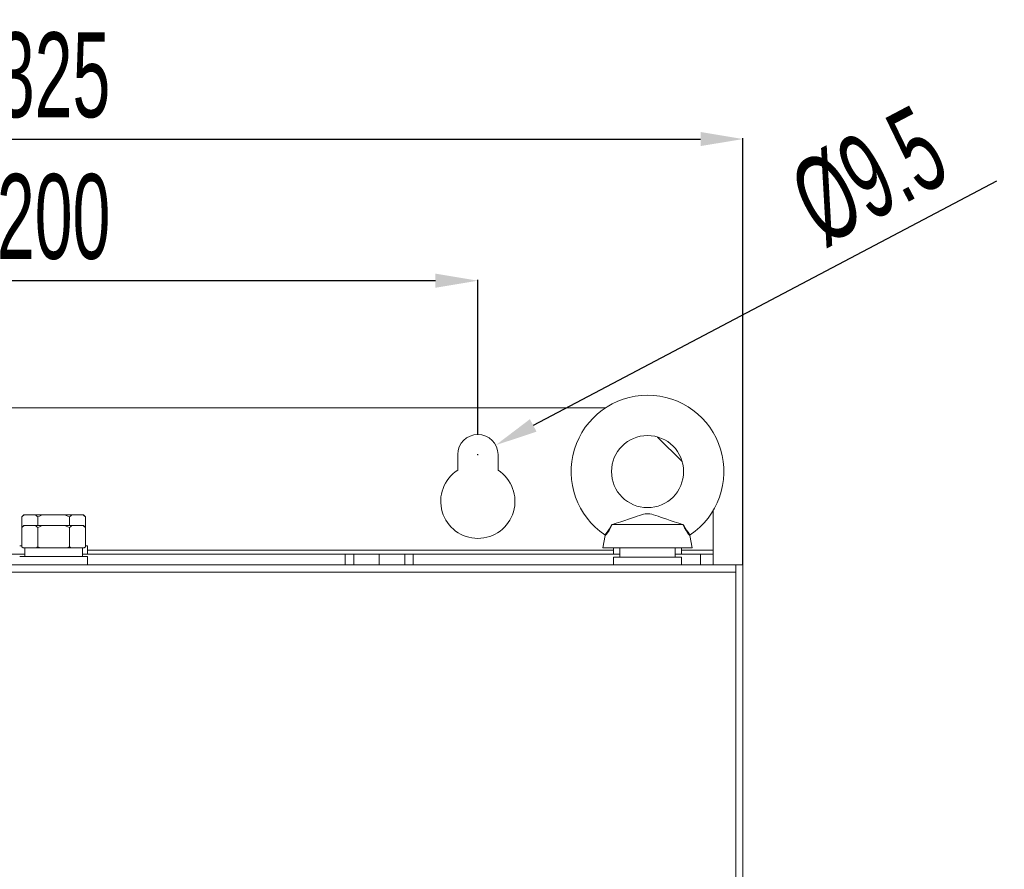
# Model space of a CAD drawing. Header units: millimetres. Extents: x -473 to 23648, y -382 to 1866.
# Tile 560 of 607: x 19762 to 19994, y 791 to 991. Entities that reach past the tile are written whole.
import ezdxf

# ---------------------------------------------------------------- set-up
doc = ezdxf.new("R2010")
doc.units = ezdxf.units.MM
doc.header["$LTSCALE"] = 80
doc.header["$PDMODE"] = 3
doc.header["$PDSIZE"] = 0.3
doc.layers.get('0').update_dxf_attribs({"linetype": 'CONTINUOUS'})
doc.layers.get('DEFPOINTS').update_dxf_attribs({"linetype": 'CONTINUOUS'})
doc.styles.get("Standard").update_dxf_attribs({"font": 'technic_.ttf', "width": 0.7})
doc.dimstyles.get("Standard").update_dxf_attribs({"dimtxt": 3, "dimasz": 3, "dimexe": 0.18, "dimexo": 0.0625, "dimgap": 0.09, "dimtad": 1, "dimdsep": 46, "dimtxsty": 'STANDARD', "dimcen": 0.09, "dimadec": 0, "dimazin": 0, "dimtol": 1, "dimtp": 0.01, "dimtm": 0.01, "dimtfac": 1, "dimtofl": 0, "dimtmove": 0, "dimatfit": 3, "dimfxl": 1, "dimtolj": 1, "dimarcsym": 0})

# ---------------------------------------------------------------- blocks, each defined once
blk = doc.blocks.new('*D144')
at = {"color": 0, "lineweight": -2, "transparency": 16777216}
for p, q in [((19607.77, 862.8), (19607.77, 963.29)), ((19932.77, 862.8), (19932.77, 963.29)), ((19617.77, 963.11), (19922.77, 963.11))]:
    blk.add_line(p, q, dxfattribs=at)
at = {"color": 0, "lineweight": 0, "transparency": 16777216}
for points in [[(19617.77, 964.78), (19617.77, 961.45), (19607.77, 963.11)], [(19922.77, 961.45), (19922.77, 964.78), (19932.77, 963.11)]]:
    blk.add_solid(points, dxfattribs=at)
at = {"layer": 'DEFPOINTS', "color": 0, "lineweight": 0, "transparency": 16777216}
for p in [(19932.77, 963.11), (19607.77, 862.74), (19932.77, 862.74)]:
    blk.add_point(p, dxfattribs=at)
at = {"color": 0, "lineweight": 0, "transparency": 16777216, "insert": (19770.27, 978.11), "char_height": 20, "attachment_point": 5}
blk.add_mtext('\\A1;325', dxfattribs=at)
blk = doc.blocks.new('*D145')
at = {"color": 0, "lineweight": -2, "transparency": 16777216}
for p, q in [((19670.27, 893.55), (19670.27, 929.91)), ((19860.27, 929.73), (19680.27, 929.73)), ((19870.27, 893.55), (19870.27, 929.91))]:
    blk.add_line(p, q, dxfattribs=at)
at = {"color": 0, "lineweight": 0, "transparency": 16777216}
for points in [[(19680.27, 931.39), (19680.27, 928.06), (19670.27, 929.73)], [(19860.27, 928.06), (19860.27, 931.39), (19870.27, 929.73)]]:
    blk.add_solid(points, dxfattribs=at)
at = {"layer": 'DEFPOINTS', "color": 0, "lineweight": 0, "transparency": 16777216}
for p in [(19670.27, 929.73), (19670.27, 893.49), (19870.27, 893.49)]:
    blk.add_point(p, dxfattribs=at)
at = {"color": 0, "lineweight": 0, "transparency": 16777216, "insert": (19770.27, 944.73), "char_height": 20, "attachment_point": 5}
blk.add_mtext('\\A1;200', dxfattribs=at)
blk = doc.blocks.new('*D147')
at = {"color": 0, "lineweight": -2, "transparency": 16777216}
for p, q in [((19992.54, 953.18), (19883.32, 895.62)), ((19870.18, 888.74), (19870.36, 888.74)), ((19870.27, 888.65), (19870.27, 888.83))]:
    blk.add_line(p, q, dxfattribs=at)
at = {"color": 0, "lineweight": 0, "transparency": 16777216}
blk.add_solid([(19882.54, 897.09), (19884.1, 894.14), (19874.47, 890.96)], dxfattribs=at)
at = {"layer": 'DEFPOINTS', "color": 0, "lineweight": 0, "transparency": 16777216}
for p in [(19874.47, 890.96), (19866.07, 886.53)]:
    blk.add_point(p, dxfattribs=at)
at = {"color": 0, "lineweight": 0, "transparency": 16777216, "insert": (19962.54, 954.33), "char_height": 20, "attachment_point": 5, "rotation": 27.7916}
blk.add_mtext('\\A1;%%c9.5', dxfattribs=at)

msp = doc.modelspace()

# ---------------------------------------------------------------- linework, layer by layer
at = {"linetype": 'Continuous', "lineweight": 0}
for p, q in [((19900.348, 899.741), (19640.192, 899.741)), ((19918.402, 887.109), (19912.639, 892.873)), ((19865.52, 885.09), (19865.52, 888.741)), ((19875.02, 888.741), (19875.02, 885.09)), ((19925.77, 865.241), (19925.77, 875.664)), ((19762.765, 874.041), (19763.265, 874.541)), ((19762.765, 874.041), (19762.765, 867.041)), ((19763.15, 874.395), (19763.335, 874.541)), ((19763.265, 874.541), (19777.276, 874.541)), ((19766.518, 874.041), (19766.518, 872.041)), ((19774.023, 874.041), (19774.023, 872.041)), ((19777.776, 874.041), (19777.276, 874.541)), ((19777.776, 874.041), (19777.776, 867.041)), ((19762.765, 871.541), (19763.265, 872.041)), ((19763.15, 871.895), (19763.335, 872.041)), ((19763.265, 872.041), (19777.276, 872.041)), ((19766.518, 871.541), (19766.518, 867.041)), ((19774.023, 871.541), (19774.023, 867.041)), ((19777.776, 871.541), (19777.276, 872.041)), ((19918.587, 872.241), (19901.954, 872.241)), ((19899.72, 866.741), (19900.299, 869.636)), ((19920.82, 866.741), (19920.241, 869.636)), ((19762.271, 867.241), (19762.765, 867.241)), ((19763.065, 866.741), (19762.765, 867.041)), ((19762.981, 866.834), (19763.086, 866.741)), ((19763.065, 866.741), (19777.476, 866.741)), ((19763.45, 864.741), (19763.45, 866.741)), ((19777.09, 864.741), (19777.09, 866.741)), ((19777.476, 866.741), (19777.776, 867.041)), ((19778.27, 867.241), (19777.776, 867.241)), ((19778.27, 865.241), (19778.27, 867.241)), ((19902.27, 866.241), (19778.27, 866.241)), ((19920.82, 866.741), (19899.72, 866.741)), ((19902.27, 865.241), (19902.27, 866.741)), ((19903.73, 864.541), (19903.73, 866.741)), ((19916.791, 866.741), (19916.787, 866.57)), ((19918.27, 865.241), (19918.27, 866.741)), ((19925.77, 866.241), (19918.27, 866.241)), ((19699.52, 865.241), (19763.45, 865.241)), ((19762.271, 864.741), (19778.27, 864.741)), ((19777.09, 865.241), (19841.02, 865.241)), ((19778.27, 862.741), (19778.27, 864.741)), ((19839.02, 862.741), (19839.02, 865.241)), ((19841.02, 862.741), (19841.02, 865.241)), ((19853.02, 865.241), (19841.02, 865.241)), ((19847.02, 865.241), (19847.02, 862.741)), ((19853.02, 862.741), (19853.02, 865.241)), ((19853.02, 865.241), (19903.73, 865.241)), ((19855.02, 862.741), (19855.02, 865.241)), ((19902.27, 862.741), (19902.27, 864.541)), ((19902.27, 864.541), (19918.27, 864.541)), ((19916.808, 865.241), (19922.77, 865.241)), ((19918.27, 862.741), (19918.27, 864.541)), ((19922.77, 865.241), (19922.77, 862.741)), ((19922.77, 865.241), (19925.77, 865.241)), ((19925.77, 865.241), (19925.77, 862.741)), ((19607.77, 862.741), (19932.77, 862.741)), ((19931.07, 242.741), (19931.07, 862.741)), ((19932.77, 242.741), (19932.77, 862.741)), ((19931.07, 861.041), (19609.47, 861.041))]:
    msp.add_line(p, q, dxfattribs=at)
for points in [[(19762.765, 874.041), (19762.961, 874.229), (19763.15, 874.395)], [(19765.948, 874.541), (19766.133, 874.395), (19766.322, 874.229), (19766.518, 874.041)], [(19766.518, 874.041), (19766.909, 874.229), (19767.288, 874.395), (19767.657, 874.541)], [(19772.883, 874.541), (19773.253, 874.395), (19773.632, 874.229), (19774.023, 874.041)], [(19774.023, 874.041), (19774.219, 874.229), (19774.408, 874.395), (19774.593, 874.541)], [(19777.206, 874.541), (19777.391, 874.395), (19777.581, 874.229), (19777.776, 874.041)], [(19901.796, 872.207), (19902.904, 872.555), (19903.966, 872.901), (19904.918, 873.221), (19905.761, 873.512), (19906.512, 873.775), (19907.183, 874.012), (19907.788, 874.222), (19908.335, 874.404), (19908.831, 874.556), (19909.284, 874.674), (19909.699, 874.753), (19910.084, 874.793), (19910.457, 874.793), (19910.841, 874.754), (19911.255, 874.674), (19911.708, 874.556), (19912.205, 874.404), (19912.753, 874.222), (19913.359, 874.011), (19914.031, 873.774), (19914.781, 873.511), (19915.623, 873.221), (19916.572, 872.902), (19917.634, 872.556), (19918.745, 872.207)], [(19762.765, 871.541), (19762.961, 871.729), (19763.15, 871.895)], [(19765.948, 872.041), (19766.133, 871.895), (19766.322, 871.729), (19766.518, 871.541)], [(19766.518, 871.541), (19766.909, 871.729), (19767.288, 871.895), (19767.657, 872.041)], [(19772.883, 872.041), (19773.253, 871.895), (19773.632, 871.729), (19774.023, 871.541)], [(19774.023, 871.541), (19774.219, 871.729), (19774.408, 871.895), (19774.593, 872.041)], [(19777.206, 872.041), (19777.391, 871.895), (19777.581, 871.729), (19777.776, 871.541)], [(19900.232, 869.8), (19900.29, 869.871), (19900.462, 870.084), (19900.73, 870.437), (19901.068, 870.922), (19901.437, 871.519), (19901.796, 872.207)], [(19900.299, 869.636), (19900.362, 869.713), (19900.544, 869.943), (19900.829, 870.325), (19901.188, 870.85), (19901.577, 871.497), (19901.954, 872.241)], [(19901.954, 872.241), (19901.916, 872.237), (19901.863, 872.226), (19901.796, 872.207)], [(19918.587, 872.241), (19918.963, 871.497), (19919.353, 870.85), (19919.712, 870.325), (19919.997, 869.943), (19920.179, 869.713), (19920.241, 869.636)], [(19918.587, 872.241), (19918.624, 872.237), (19918.678, 872.226), (19918.745, 872.207)], [(19918.745, 872.207), (19919.104, 871.519), (19919.472, 870.922), (19919.811, 870.437), (19920.079, 870.084), (19920.25, 869.871), (19920.309, 869.8)], [(19900.232, 869.8), (19900.262, 869.774), (19900.295, 869.717), (19900.302, 869.652), (19900.299, 869.636)], [(19920.241, 869.636), (19920.239, 869.652), (19920.246, 869.717), (19920.279, 869.774), (19920.309, 869.8)], [(19762.765, 867.041), (19762.874, 866.934), (19762.981, 866.834)], [(19766.196, 866.741), (19766.301, 866.835), (19766.409, 866.934), (19766.518, 867.041)], [(19766.518, 867.041), (19766.736, 866.934), (19766.95, 866.834), (19767.161, 866.741)], [(19773.38, 866.741), (19773.591, 866.835), (19773.805, 866.934), (19774.023, 867.041)], [(19774.023, 867.041), (19774.132, 866.934), (19774.239, 866.834), (19774.345, 866.741)], [(19777.454, 866.741), (19777.56, 866.835), (19777.667, 866.934), (19777.776, 867.041)], [(19916.784, 866.741), (19916.799, 866.009), (19916.807, 865.276), (19916.81, 864.541)]]:
    msp.add_lwpolyline(points, dxfattribs=at)
msp.add_circle((19910.27, 884.741), 8.5, dxfattribs=at)
for centre, radius, start, end in [((19910.27, 884.741), 18, 303.89706, 236.10294), ((19870.27, 888.741), 4.75, 0, 180), ((19870.27, 877.741), 8.75, 122.87835, 57.12165)]:
    msp.add_arc(centre, radius, start, end, dxfattribs=at)

# ---------------------------------------------------------------- dimensions: what is measured, and where the dimension line sits
at = {"color": 3, "lineweight": 0}
for base, p1, p2, picture, middle in [((19932.77, 963.114), (19607.77, 862.741), (19932.77, 862.741), '*D144', (19770.27, 963.114)), ((19670.27, 929.727), (19870.27, 893.491), (19670.27, 893.491), '*D145', (19770.27, 929.727))]:
    dim = msp.add_linear_dim(base=base, p1=p1, p2=p2, dimstyle='STANDARD', override={"dimtxt": 20, "dimasz": 10, "dimgap": 5, "dimtol": 0}, dxfattribs=at)
    dim.commit()
    dim.dimension.update_dxf_attribs({"geometry": picture, "text_midpoint": middle, "dimtype": 160})
dim = msp.add_diameter_dim_2p(p1=(19866.068, 886.526), p2=(19874.473, 890.956), dimstyle='STANDARD', override={"dimtxt": 20, "dimasz": 10, "dimgap": 5, "dimtol": 0}, dxfattribs=at)
dim.commit()
dim.dimension.update_dxf_attribs({"geometry": '*D147', "text_midpoint": (19976.71, 927.448), "dimtype": 163})

doc.saveas('drawing.dxf')
